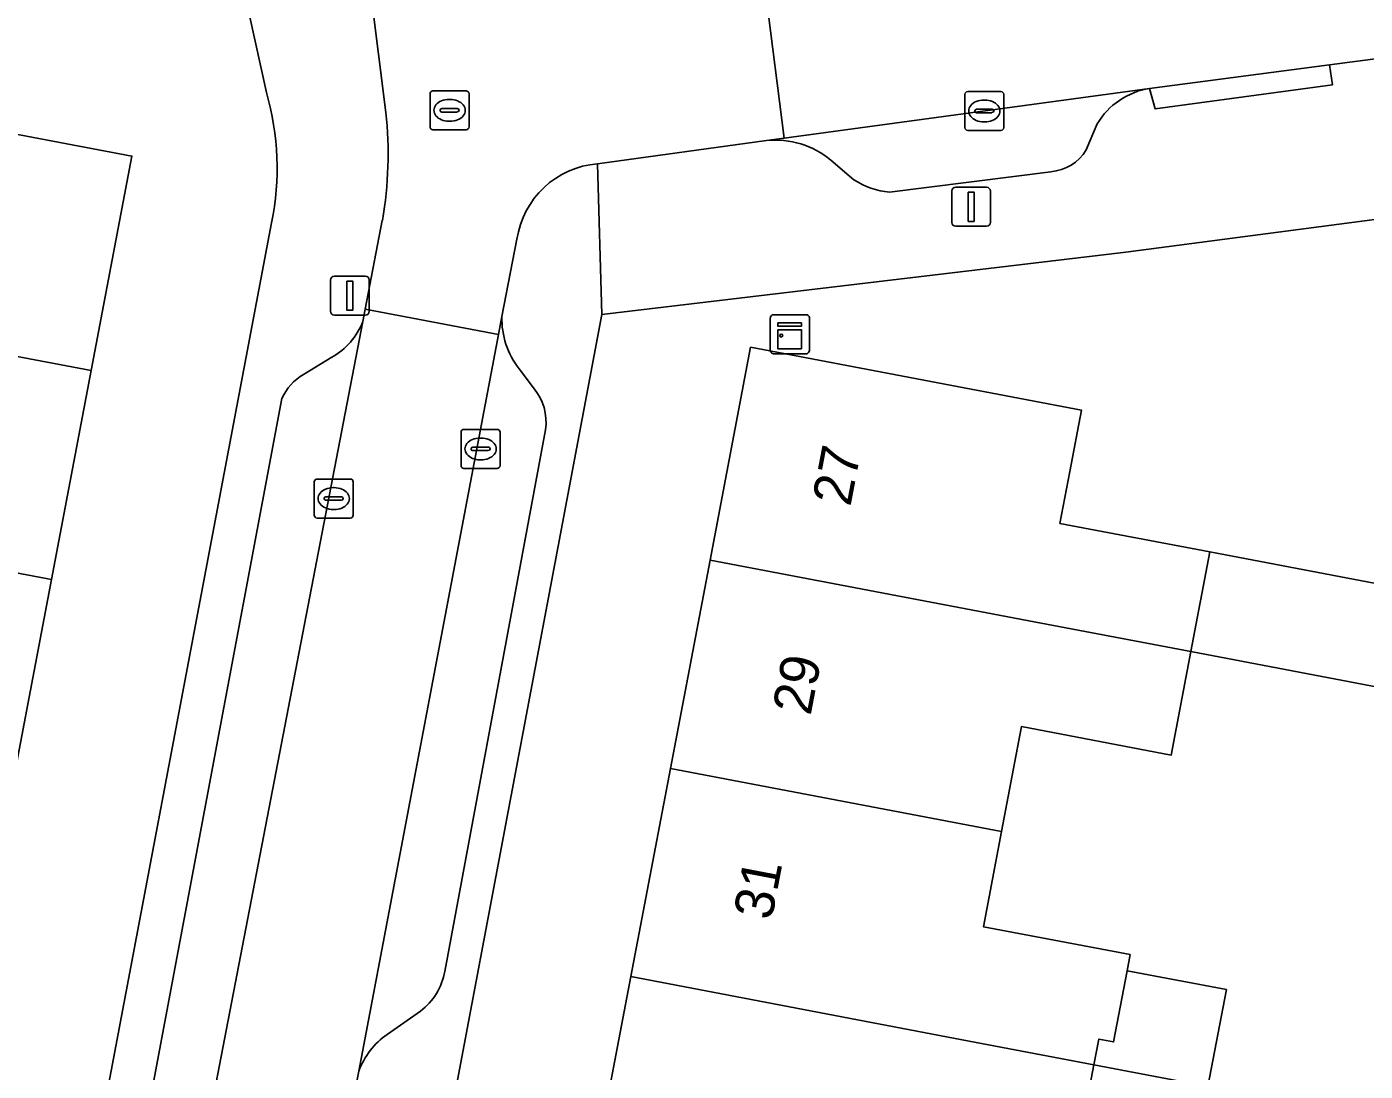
# Model space of a CAD drawing. Extents: x 163147 to 163550, y 380933 to 381639.
# Drawn here: x 163434.83 to 163469.13, y 381064.9 to 381091.67 of the extents above; entities that cross this region are included whole.
import ezdxf

# ---------------------------------------------------------------- set-up
doc = ezdxf.new("R2010")
doc.units = 0
for name, color, linetype in [('IMGEO_Erf', 7, 'Continuous'), ('IMGEO_Kast', 7, 'Continuous'), ('IMGEO_Kolk', 7, 'Continuous'), ('IMGEO_Lichtmast', 7, 'Continuous'), ('IMGEO_Pand', 7, 'Continuous'), ('IMGEO_Pand_nummerreeks', 7, 'Continuous'), ('IMGEO_Parkeervlak_open', 7, 'Continuous'), ('IMGEO_Rijbaan_lokaal_open', 7, 'Continuous'), ('IMGEO_Rioolput', 7, 'Continuous'), ('IMGEO_Voetpad_open', 7, 'Continuous')]:
    doc.layers.add(name, color=color, linetype=linetype)

msp = doc.modelspace()

# ---------------------------------------------------------------- linework, layer by layer
at = {"layer": 'IMGEO_Erf'}
for points in [[(163440.974, 381089.977), (163439.201, 381098.033), (163438.642, 381103.121), (163436.291, 381102.809), (163436.961, 381097.771), (163432.005, 381097.112), (163429.622, 381096.795), (163429.315, 381099.099), (163425.22, 381098.555), (163424.837, 381101.437)], [(163432.613, 381089.284), (163437.525, 381088.35), (163436.48, 381082.853), (163435.463, 381077.499), (163434.445, 381072.144)], [(163483.598, 381029.915), (163480.692, 381029.535), (163480.098, 381033.907), (163480.077, 381034.063), (163480.069, 381034.123), (163479.505, 381038.277), (163482.44, 381038.66), (163482.092, 381041.287), (163479.148, 381040.904), (163478.557, 381045.262), (163477.966, 381049.612), (163480.938, 381050), (163480.591, 381052.617), (163477.611, 381052.228), (163477.017, 381056.601), (163476.995, 381056.76), (163476.986, 381056.826), (163476.539, 381060.118), (163479.544, 381060.526), (163479.238, 381062.834), (163475.944, 381087.585), (163462.994, 381085.891), (163449.567, 381084.29), (163437.58, 381020.705)], [(163434.486, 381051.622), (163441.105, 381086.644)], [(163441.133, 381019.158), (163442.172, 381024.615), (163443.189, 381029.953), (163444.206, 381035.291), (163445.223, 381040.63), (163446.239, 381045.968), (163447.256, 381051.307), (163448.273, 381056.645), (163449.29, 381061.984), (163450.306, 381067.322), (163451.323, 381072.66), (163452.34, 381077.999), (163453.379, 381083.454), (163461.861, 381081.838), (163461.562, 381080.269), (163461.308, 381078.937), (163465.15, 381078.205), (163476.21, 381076.097)], [(163476.703, 381073.36), (163464.664, 381075.652), (163464.159, 381073.001), (163460.319, 381073.732), (163459.809, 381071.044), (163459.345, 381068.602), (163463.104, 381067.886), (163463.026, 381067.474), (163465.571, 381066.989), (163465.098, 381064.505), (163462.179, 381065.061), (163461.752, 381062.812), (163458.368, 381063.456), (163457.781, 381060.366), (163457.264, 381057.64), (163460.712, 381056.984), (163460.215, 381054.371), (163459.807, 381052.221), (163456.36, 381052.878), (163455.754, 381049.688), (163455.241, 381046.984)]]:
    msp.add_lwpolyline(points, dxfattribs=at)
msp.add_arc((163434.248, 381088.044), 6.998, 348.4633, 16.0382, dxfattribs=at)
at = {"layer": 'IMGEO_Kast'}
for p, q in [((163453.96, 381084.287), (163454.801, 381084.287)), ((163454.801, 381084.287), (163453.96, 381084.287)), ((163453.885, 381083.362), (163453.885, 381084.203)), ((163453.885, 381084.203), (163453.885, 381083.362)), ((163454.885, 381084.212), (163454.885, 381083.371)), ((163454.885, 381083.371), (163454.885, 381084.212)), ((163454.81, 381083.287), (163453.969, 381083.287)), ((163453.969, 381083.287), (163454.81, 381083.287))]:
    msp.add_line(p, q, dxfattribs=at)
for points in [[(163454.08, 381084.077), (163454.68, 381084.077), (163454.68, 381083.992), (163454.08, 381083.992), (163454.08, 381084.077)], [(163454.08, 381083.902), (163454.68, 381083.902), (163454.68, 381083.413), (163454.08, 381083.413), (163454.08, 381083.902)]]:
    msp.add_lwpolyline(points, dxfattribs=at)
msp.add_circle((163454.164, 381083.751), 0.0377, dxfattribs=at)
for centre, start, end in [((163453.963, 381084.209), 92.4484, 184.2845), ((163453.963, 381084.209), 92.4484, 184.2845), ((163454.807, 381084.209), 2.4484, 94.2845), ((163454.807, 381084.209), 2.4484, 94.2845), ((163453.963, 381083.365), 182.4484, 274.2845), ((163453.963, 381083.365), 182.4484, 274.2845), ((163454.807, 381083.365), 272.4484, 4.2845), ((163454.807, 381083.365), 272.4484, 4.2845)]:
    msp.add_arc(centre, 0.0779, start, end, dxfattribs=at)
at = {"layer": 'IMGEO_Kolk'}
for p, q in [((163458.868, 381089.081), (163458.868, 381089.933)), ((163458.943, 381090.007), (163459.795, 381090.007)), ((163459.356, 381089.787), (163459.381, 381089.787)), ((163459.869, 381089.933), (163459.869, 381089.081)), ((163459.127, 381089.501), (163459.127, 381089.513)), ((163459.565, 381089.464), (163459.167, 381089.464)), ((163459.17, 381089.55), (163459.568, 381089.55)), ((163459.611, 381089.513), (163459.611, 381089.501)), ((163459.379, 381089.227), (163459.354, 381089.227)), ((163459.795, 381089.007), (163458.943, 381089.007)), ((163445.959, 381080.42), (163445.959, 381081.272)), ((163446.034, 381081.346), (163446.886, 381081.346)), ((163446.96, 381081.272), (163446.96, 381080.42)), ((163446.218, 381080.84), (163446.218, 381080.852)), ((163446.261, 381080.889), (163446.659, 381080.889)), ((163446.447, 381081.126), (163446.472, 381081.126)), ((163446.702, 381080.852), (163446.702, 381080.84)), ((163446.656, 381080.803), (163446.258, 381080.803)), ((163446.47, 381080.566), (163446.445, 381080.566)), ((163446.886, 381080.346), (163446.034, 381080.346)), ((163442.195, 381079.148), (163442.195, 381080)), ((163442.27, 381080.074), (163443.122, 381080.074)), ((163442.683, 381079.854), (163442.708, 381079.854)), ((163443.196, 381080), (163443.196, 381079.148)), ((163442.454, 381079.568), (163442.454, 381079.58)), ((163442.892, 381079.531), (163442.494, 381079.531)), ((163442.497, 381079.617), (163442.895, 381079.617)), ((163442.938, 381079.58), (163442.938, 381079.568)), ((163442.706, 381079.294), (163442.681, 381079.294)), ((163443.122, 381079.074), (163442.27, 381079.074))]:
    msp.add_line(p, q, dxfattribs=at)
for points in [[(163458.868, 381089.081), (163458.868, 381089.933)], [(163458.943, 381090.007), (163459.795, 381090.007)], [(163459.869, 381089.933), (163459.869, 381089.081)], [(163459.795, 381089.007), (163458.943, 381089.007)], [(163445.959, 381080.42), (163445.959, 381081.272)], [(163446.034, 381081.346), (163446.886, 381081.346)], [(163446.96, 381081.272), (163446.96, 381080.42)], [(163446.886, 381080.346), (163446.034, 381080.346)], [(163442.195, 381079.148), (163442.195, 381080)], [(163442.27, 381080.074), (163443.122, 381080.074)], [(163443.196, 381080), (163443.196, 381079.148)], [(163443.122, 381079.074), (163442.27, 381079.074)]]:
    msp.add_lwpolyline(points, dxfattribs=at)
for centre, radius, start, end in [((163458.945, 381089.931), 0.0765, 91.552, 178.448), ((163458.945, 381089.931), 0.0765, 91.552, 178.448), ((163459.793, 381089.931), 0.0765, 1.552, 88.448), ((163459.793, 381089.931), 0.0765, 1.552, 88.448), ((163459.167, 381089.51), 0.0403, 85.8775, 175.7526), ((163459.164, 381089.5), 0.0366, 178.938, 274.7102), ((163459.568, 381089.507), 0.043, 264.8664, 352.4533), ((163459.572, 381089.512), 0.0386, 1.7309, 96.639), ((163458.945, 381089.083), 0.0765, 181.552, 268.448), ((163458.945, 381089.083), 0.0765, 181.552, 268.448), ((163459.793, 381089.083), 0.0765, 271.552, 358.448), ((163459.793, 381089.083), 0.0765, 271.552, 358.448), ((163446.036, 381081.27), 0.0765, 91.552, 178.448), ((163446.036, 381081.27), 0.0765, 91.552, 178.448), ((163446.884, 381081.27), 0.0765, 1.552, 88.448), ((163446.884, 381081.27), 0.0765, 1.552, 88.448), ((163446.258, 381080.849), 0.0403, 85.8775, 175.7526), ((163446.255, 381080.839), 0.0366, 178.938, 274.7102), ((163446.659, 381080.846), 0.043, 264.8664, 352.4533), ((163446.663, 381080.851), 0.0386, 1.7309, 96.639), ((163446.036, 381080.422), 0.0765, 181.552, 268.448), ((163446.036, 381080.422), 0.0765, 181.552, 268.448), ((163446.884, 381080.422), 0.0765, 271.552, 358.448), ((163446.884, 381080.422), 0.0765, 271.552, 358.448), ((163442.272, 381079.998), 0.0765, 91.552, 178.448), ((163442.272, 381079.998), 0.0765, 91.552, 178.448), ((163443.12, 381079.998), 0.0765, 1.552, 88.448), ((163443.12, 381079.998), 0.0765, 1.552, 88.448), ((163442.494, 381079.577), 0.0403, 85.8775, 175.7526), ((163442.491, 381079.567), 0.0366, 178.938, 274.7102), ((163442.895, 381079.574), 0.043, 264.8664, 352.4533), ((163442.899, 381079.579), 0.0386, 1.7309, 96.639), ((163442.272, 381079.15), 0.0765, 181.552, 268.448), ((163442.272, 381079.15), 0.0765, 181.552, 268.448), ((163443.12, 381079.15), 0.0765, 271.552, 358.448), ((163443.12, 381079.15), 0.0765, 271.552, 358.448)]:
    msp.add_arc(centre, radius, start, end, dxfattribs=at)
for centre, major_axis, ratio, start_param, end_param in [((163459.355, 381089.507), (-0.387, 0.002), 0.722429, 4.712389, 7.853982), ((163459.38, 381089.507), (-0.39, 0.002), 0.717154, 1.570796, 4.712389), ((163446.446, 381080.846), (-0.387, 0.002), 0.722429, 4.712389, 7.853982), ((163446.471, 381080.846), (-0.39, 0.002), 0.717154, 1.570796, 4.712389), ((163442.682, 381079.574), (-0.387, 0.002), 0.722429, 4.712389, 7.853982), ((163442.707, 381079.574), (-0.39, 0.002), 0.717154, 1.570796, 4.712389)]:
    msp.add_ellipse(centre, major_axis=major_axis, ratio=ratio, start_param=start_param, end_param=end_param, dxfattribs=at)
at = {"layer": 'IMGEO_Lichtmast'}
for p, q in [((163458.536, 381086.652), (163458.536, 381087.452)), ((163458.536, 381087.452), (163458.536, 381086.652)), ((163458.636, 381087.552), (163459.426, 381087.552)), ((163459.426, 381087.552), (163458.636, 381087.552)), ((163459.526, 381087.452), (163459.526, 381086.652)), ((163459.526, 381086.652), (163459.526, 381087.452)), ((163459.426, 381086.552), (163458.636, 381086.552)), ((163458.636, 381086.552), (163459.426, 381086.552)), ((163442.616, 381084.374), (163442.616, 381085.174)), ((163442.616, 381085.174), (163442.616, 381084.374)), ((163442.716, 381085.274), (163443.506, 381085.274)), ((163443.506, 381085.274), (163442.716, 381085.274)), ((163443.606, 381085.174), (163443.606, 381084.374)), ((163443.606, 381084.374), (163443.606, 381085.174)), ((163443.506, 381084.274), (163442.716, 381084.274)), ((163442.716, 381084.274), (163443.506, 381084.274))]:
    msp.add_line(p, q, dxfattribs=at)
for points in [[(163458.956, 381087.427), (163459.106, 381087.427), (163459.106, 381086.677), (163458.956, 381086.677), (163458.956, 381087.427)], [(163443.036, 381085.149), (163443.186, 381085.149), (163443.186, 381084.399), (163443.036, 381084.399), (163443.036, 381085.149)]]:
    msp.add_lwpolyline(points, dxfattribs=at)
for centre, start, end in [((163458.636, 381087.452), 90, 180), ((163458.636, 381087.452), 90, 180), ((163459.426, 381087.452), 0, 90), ((163459.426, 381087.452), 360, 90), ((163458.636, 381086.652), 180, 270), ((163458.636, 381086.652), 180, 270), ((163459.426, 381086.652), 270, 0), ((163459.426, 381086.652), 270, 0), ((163442.716, 381085.174), 90, 180), ((163442.716, 381085.174), 90, 180), ((163443.506, 381085.174), 0, 90), ((163443.506, 381085.174), 360, 90), ((163442.716, 381084.374), 180, 270), ((163442.716, 381084.374), 180, 270), ((163443.506, 381084.374), 270, 0), ((163443.506, 381084.374), 270, 0)]:
    msp.add_arc(centre, 0.1, start, end, dxfattribs=at)
at = {"layer": 'IMGEO_Pand'}
for points in [[(163424.701, 381085.084), (163425.421, 381084.948), (163436.48, 381082.853), (163437.525, 381088.35), (163432.613, 381089.284), (163429.057, 381089.95), (163428.413, 381086.558), (163425.82, 381087.05), (163425.1, 381087.187)], [(163436.48, 381082.853), (163425.421, 381084.948), (163424.701, 381085.084), (163424.117, 381082.009), (163424.836, 381081.872), (163425.034, 381081.834), (163427.429, 381081.379), (163426.997, 381079.103), (163427.288, 381079.048), (163435.463, 381077.499)], [(163461.562, 381080.269), (163461.861, 381081.838), (163453.379, 381083.454), (163452.34, 381077.999), (163460.824, 381076.383), (163464.664, 381075.652), (163465.15, 381078.205), (163461.308, 381078.937)], [(163435.463, 381077.499), (163427.288, 381079.048), (163426.997, 381079.103), (163426.443, 381076.186), (163426.37, 381076.199), (163423.781, 381076.662), (163422.964, 381076.809), (163422.532, 381074.402), (163423.311, 381074.254), (163434.445, 381072.144)], [(163476.21, 381076.097), (163465.15, 381078.205), (163464.664, 381075.652), (163476.703, 381073.36)], [(163464.664, 381075.652), (163460.824, 381076.383), (163452.34, 381077.999), (163451.323, 381072.66), (163459.809, 381071.044), (163460.319, 381073.732), (163464.159, 381073.001)], [(163459.345, 381068.602), (163459.809, 381071.044), (163451.323, 381072.66), (163450.306, 381067.322), (163458.797, 381065.705), (163462.179, 381065.061), (163462.304, 381065.722), (163462.68, 381065.65), (163463.026, 381067.474), (163463.104, 381067.886)], [(163463.026, 381067.474), (163462.68, 381065.65), (163462.304, 381065.722), (163462.179, 381065.061), (163465.098, 381064.505), (163465.571, 381066.989)], [(163462.179, 381065.061), (163458.797, 381065.705), (163450.306, 381067.322), (163449.29, 381061.984), (163457.781, 381060.366), (163458.368, 381063.456), (163461.752, 381062.812)]]:
    msp.add_lwpolyline(points, close=True, dxfattribs=at)
at = {"layer": 'IMGEO_Parkeervlak_open'}
for points in [[(163463.604, 381090.087), (163454.236, 381088.812), (163453.789, 381088.751)], [(163461.982, 381088.508), (163462.259, 381089.176)], [(163455.438, 381088.249), (163456.028, 381087.745)], [(163456.937, 381087.427), (163461.072, 381087.95)], [(163437.946, 381055.613), (163443.442, 381084.114)], [(163447.008, 381084.239), (163446.92, 381083.778), (163443.339, 381064.903)], [(163442.644, 381083.196), (163441.924, 381082.756)], [(163447.815, 381082.41), (163447.452, 381082.899)], [(163441.368, 381082.135), (163436.878, 381058.248)], [(163445.54, 381067.457), (163448.123, 381081.337)], [(163444.064, 381065.842), (163444.918, 381066.439)]]:
    msp.add_lwpolyline(points, dxfattribs=at)
for centre, radius, start, end in [((163463.913, 381088.183), 1.929, 99.2127, 149.0087), ((163454.003, 381086.493), 2.268, 50.732, 95.4047), ((163460.968, 381089.141), 1.196, 275.0077, 328.0245), ((163457.108, 381089.374), 1.954, 236.4559, 264.9809), ((163441.772, 381084.76), 1.791, 299.1477, 338.8526), ((163449.045, 381084.17), 2.038, 178.0694, 218.5952), ((163442.583, 381081.606), 1.325, 119.8328, 156.4891), ((163446.803, 381081.539), 1.335, 351.307, 40.7248), ((163443.971, 381067.717), 1.591, 306.5538, 350.5962), ((163445.245, 381064.181), 2.038, 125.4107, 159.246)]:
    msp.add_arc(centre, radius, start, end, dxfattribs=at)
at = {"layer": 'IMGEO_Rijbaan_lokaal_open'}
for points in [[(163500, 381094.955), (163507.201, 381095.911), (163506.797, 381099.412), (163506.154, 381099.43), (163500.533, 381098.659), (163500, 381098.587), (163470.232, 381094.562), (163465.682, 381093.963), (163465.527, 381093.942), (163453.767, 381092.507), (163454.236, 381088.812), (163463.604, 381090.087), (163468.211, 381090.689), (163470.891, 381091.039), (163488.993, 381093.493)], [(163443.2, 381064.2), (163443.339, 381064.903), (163446.92, 381083.778), (163443.502, 381084.425), (163443.442, 381084.114), (163437.946, 381055.613), (163437.866, 381055.199), (163437.844, 381055.031), (163437.812, 381054.917), (163437.109, 381051.269), (163437.002, 381050.712), (163436.856, 381049.605), (163440.181, 381048.97)]]:
    msp.add_lwpolyline(points, close=True, dxfattribs=at)
for points in [[(163446.371, 381097.362), (163446.393, 381097.771), (163443.052, 381097.331), (163443.087, 381097.024), (163444.032, 381089.471)], [(163449.459, 381088.154), (163453.789, 381088.751), (163454.236, 381088.812), (163453.767, 381092.507)], [(163443.942, 381086.704), (163443.502, 381084.425), (163446.92, 381083.778), (163447.008, 381084.239), (163447.392, 381086.218)]]:
    msp.add_lwpolyline(points, dxfattribs=at)
for centre, radius, start, end in [((163434.254, 381088.404), 9.837, 350.0473, 6.2268), ((163449.639, 381085.89), 2.271, 94.5561, 171.6951)]:
    msp.add_arc(centre, radius, start, end, dxfattribs=at)
at = {"layer": 'IMGEO_Rioolput'}
for p, q in [((163445.164, 381089.098), (163445.164, 381089.95)), ((163445.239, 381090.024), (163446.091, 381090.024)), ((163445.652, 381089.804), (163445.677, 381089.804)), ((163446.165, 381089.95), (163446.165, 381089.098)), ((163445.423, 381089.518), (163445.423, 381089.53)), ((163445.861, 381089.481), (163445.463, 381089.481)), ((163445.466, 381089.567), (163445.864, 381089.567)), ((163445.907, 381089.53), (163445.907, 381089.518)), ((163445.675, 381089.244), (163445.65, 381089.244)), ((163446.091, 381089.024), (163445.239, 381089.024))]:
    msp.add_line(p, q, dxfattribs=at)
for points in [[(163445.164, 381089.098), (163445.164, 381089.95)], [(163445.239, 381090.024), (163446.091, 381090.024)], [(163446.165, 381089.95), (163446.165, 381089.098)], [(163446.091, 381089.024), (163445.239, 381089.024)]]:
    msp.add_lwpolyline(points, dxfattribs=at)
for centre, radius, start, end in [((163445.241, 381089.948), 0.0765, 91.552, 178.448), ((163445.241, 381089.948), 0.0765, 91.552, 178.448), ((163446.089, 381089.948), 0.0765, 1.552, 88.448), ((163446.089, 381089.948), 0.0765, 1.552, 88.448), ((163445.463, 381089.527), 0.0403, 85.8775, 175.7526), ((163445.46, 381089.517), 0.0366, 178.938, 274.7102), ((163445.864, 381089.524), 0.043, 264.8664, 352.4533), ((163445.868, 381089.529), 0.0386, 1.7309, 96.639), ((163445.241, 381089.1), 0.0765, 181.552, 268.448), ((163445.241, 381089.1), 0.0765, 181.552, 268.448), ((163446.089, 381089.1), 0.0765, 271.552, 358.448), ((163446.089, 381089.1), 0.0765, 271.552, 358.448)]:
    msp.add_arc(centre, radius, start, end, dxfattribs=at)
for centre, major_axis, ratio, start_param, end_param in [((163445.651, 381089.524), (-0.387, 0.002), 0.722429, 4.712389, 7.853982), ((163445.676, 381089.524), (-0.39, 0.002), 0.717154, 1.570796, 4.712389)]:
    msp.add_ellipse(centre, major_axis=major_axis, ratio=ratio, start_param=start_param, end_param=end_param, dxfattribs=at)
at = {"layer": 'IMGEO_Voetpad_open'}
for points in [[(163431.075, 381172.412), (163428.886, 381172.164), (163429.716, 381169.834), (163430.04, 381167.473), (163431.015, 381160.154), (163431.895, 381153.22), (163432.293, 381150.328), (163432.505, 381148.832), (163433.187, 381144.015), (163433.211, 381143.836), (163433.885, 381138.765), (163433.927, 381138.448), (163437.919, 381108.562), (163437.948, 381108.344), (163438.622, 381103.273), (163438.642, 381103.121), (163439.201, 381098.033), (163440.974, 381089.977)], [(163444.032, 381089.471), (163443.087, 381097.024)], [(163470.891, 381091.039), (163468.211, 381090.689), (163468.288, 381090.177), (163463.747, 381089.56), (163463.604, 381090.087)], [(163453.789, 381088.751), (163449.459, 381088.154), (163449.567, 381084.29), (163462.994, 381085.891), (163475.944, 381087.585), (163477.314, 381087.764), (163496.185, 381090.233)], [(163462.259, 381089.176), (163461.982, 381088.508)], [(163412.29, 381000), (163430.255, 381016.703), (163432.143, 381018.005), (163434.736, 381020.337), (163437.58, 381020.705), (163449.567, 381084.29), (163449.459, 381088.154)], [(163456.028, 381087.745), (163455.438, 381088.249)], [(163461.072, 381087.95), (163456.937, 381087.427)], [(163443.442, 381084.114), (163443.502, 381084.425), (163443.942, 381086.704)], [(163441.105, 381086.644), (163434.486, 381051.622), (163433.981, 381048.948), (163433.984, 381048.514), (163432.904, 381040.995)], [(163447.392, 381086.218), (163447.008, 381084.239)], [(163441.924, 381082.756), (163442.644, 381083.196)], [(163447.452, 381082.899), (163447.815, 381082.41)], [(163436.878, 381058.248), (163441.368, 381082.135)], [(163448.123, 381081.337), (163445.54, 381067.457)], [(163444.918, 381066.439), (163444.064, 381065.842)], [(163443.339, 381064.903), (163443.2, 381064.2)]]:
    msp.add_lwpolyline(points, dxfattribs=at)
msp.add_lwpolyline([(163463.604, 381090.087), (163463.747, 381089.56), (163468.288, 381090.177), (163468.211, 381090.689)], close=True, dxfattribs=at)
for centre, radius, start, end in [((163434.248, 381088.044), 6.998, 348.4633, 16.0382), ((163463.913, 381088.183), 1.929, 99.2127, 149.0087), ((163434.254, 381088.404), 9.837, 350.0473, 6.2268), ((163454.003, 381086.493), 2.268, 50.732, 95.4047), ((163460.968, 381089.141), 1.196, 275.0077, 328.0245), ((163449.639, 381085.89), 2.271, 94.5561, 171.6951), ((163457.108, 381089.374), 1.954, 236.4559, 264.9809), ((163441.772, 381084.76), 1.791, 299.1477, 338.8526), ((163449.045, 381084.17), 2.038, 178.0694, 218.5952), ((163442.583, 381081.606), 1.325, 119.8328, 156.4891), ((163446.803, 381081.539), 1.335, 351.307, 40.7248), ((163443.971, 381067.717), 1.591, 306.5538, 350.5962), ((163445.245, 381064.181), 2.038, 125.4107, 159.246)]:
    msp.add_arc(centre, radius, start, end, dxfattribs=at)

# ---------------------------------------------------------------- texts
at = {"layer": 'IMGEO_Pand_nummerreeks'}
for s, p in [('27', (163455.936, 381079.349)), ('29', (163454.915, 381073.991)), ('31', (163453.916, 381068.744))]:
    msp.add_text(s, height=1, rotation=79.2171, dxfattribs=at).set_placement(p)

doc.saveas('drawing.dxf')
